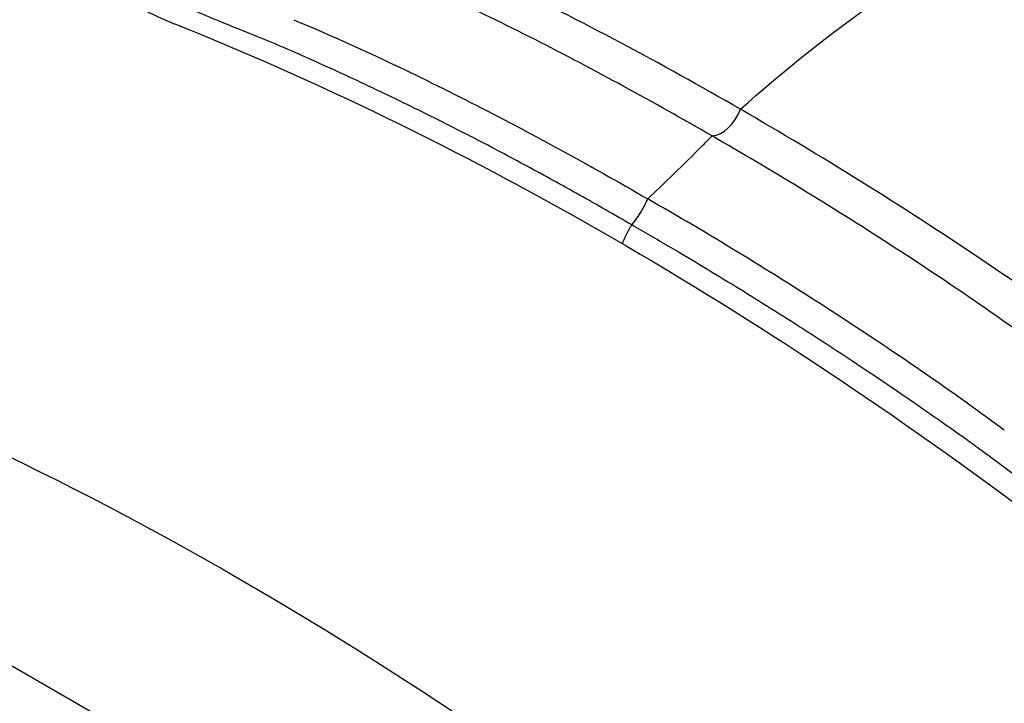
# Model space of a CAD drawing. Header units: millimetres. Extents: x 0 to 4378, y 0 to 2397.
# Tile 640 of 656: x 2596.17 to 2605.95, y 1976.78 to 1983.57. Entities that reach past the tile are written whole.
import ezdxf

# ---------------------------------------------------------------- set-up
doc = ezdxf.new("R2010")
doc.units = ezdxf.units.MM
doc.header["$LTSCALE"] = 0.2
doc.layers.add('01_Object Line', color=4, linetype='Continuous')

# ---------------------------------------------------------------- blocks, each defined once
blk = doc.blocks.new('Blk$A18R2-0W24D')
blk.add_line((-138.8866068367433, 1124.409007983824), (-138.8859247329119, 1124.409217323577))
for centre, major_axis, ratio, start_param, end_param in [((-118.0161217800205, 1099.422279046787), (19.50000000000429, -33.77499074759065), 0.5773502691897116, 0, 3.141592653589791), ((-121.1981022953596, 1097.585161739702), (19.5000000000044, -33.77499074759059), 0.5773502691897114, 0, 3.141592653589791), ((-122.2587624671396, 1096.972789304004), (19.50000000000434, -33.77499074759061), 0.5773502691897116, 6.276472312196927, 9.43149095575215), ((-134.6984368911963, 1123.598618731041), (0.1352899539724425, 0.3187477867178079), 0.6559165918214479, 3.458041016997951, 4.784387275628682), ((-141.3506455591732, 1085.950085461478), (19.50000000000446, -33.77499074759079), 0.5773502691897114, 5.497787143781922, 10.21017612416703), ((-142.7648591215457, 1085.133588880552), (-18.50000000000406, 32.0429399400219), 0.5773502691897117, 2.086335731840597, 7.338442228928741)]:
    blk.add_ellipse(centre, major_axis=major_axis, ratio=ratio, start_param=start_param, end_param=end_param)
for points, knots in [([(-159.0223150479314, 1121.934010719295), (-158.979458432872, 1121.984299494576), (-158.9372009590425, 1122.033234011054), (-158.8064249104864, 1122.182846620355), (-158.7201847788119, 1122.278799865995), (-158.5500656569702, 1122.463766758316), (-158.4665132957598, 1122.552204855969), (-158.3093223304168, 1122.715038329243), (-158.2354760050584, 1122.789749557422), (-158.0953533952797, 1122.928902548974), (-158.0291089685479, 1122.993301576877), (-157.9048364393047, 1123.11217222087), (-157.8468288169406, 1123.166619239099), (-157.7374981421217, 1123.267842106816), (-157.6865282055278, 1123.314232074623), (-157.5961220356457, 1123.395580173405), (-157.5563330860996, 1123.430892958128), (-157.4861690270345, 1123.492640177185), (-157.4557912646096, 1123.519077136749), (-157.4046379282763, 1123.563337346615), (-157.3838571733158, 1123.5811652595), (-157.3661047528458, 1123.596347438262), (-157.3643436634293, 1123.597852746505), (-157.3626463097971, 1123.599302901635), (-157.305360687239, 1123.648245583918), (-157.242982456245, 1123.700762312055), (-157.1080878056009, 1123.812067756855), (-157.0356347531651, 1123.870816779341), (-156.8809036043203, 1123.993433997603), (-156.7987630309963, 1124.057227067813), (-156.6242731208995, 1124.189303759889), (-156.5320192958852, 1124.257543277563), (-156.3379415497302, 1124.397043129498), (-156.2363075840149, 1124.468232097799), (-156.0246560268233, 1124.611878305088), (-155.9149443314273, 1124.684247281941), (-155.799650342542, 1124.757742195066), (-155.6904741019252, 1124.827337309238), (-155.5856549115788, 1124.891976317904), (-155.3847690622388, 1125.012492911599), (-155.2887499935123, 1125.068324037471), (-155.1065292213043, 1125.171628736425), (-155.0203313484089, 1125.219099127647), (-154.8583134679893, 1125.306316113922), (-154.7824819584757, 1125.34607135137), (-154.6415926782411, 1125.418474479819), (-154.57651286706, 1125.451137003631), (-154.4574683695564, 1125.509882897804), (-154.4034618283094, 1125.535991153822), (-154.306601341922, 1125.582184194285), (-154.2637229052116, 1125.602282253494), (-154.189257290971, 1125.636835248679), (-154.1576382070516, 1125.651306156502), (-154.1162001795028, 1125.670150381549), (-154.1027404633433, 1125.676237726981), (-154.0912788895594, 1125.681406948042), (-153.9993650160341, 1125.722860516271), (-153.9069238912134, 1125.763297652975), (-152.7027469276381, 1126.273800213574), (-151.5201868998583, 1126.597639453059), (-150.2899150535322, 1126.78102662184), (-150.1248066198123, 1126.805638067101), (-149.9529803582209, 1126.828587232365), (-149.5988519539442, 1126.86971417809), (-149.4167922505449, 1126.887969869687), (-149.0428353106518, 1126.918869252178), (-148.8511872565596, 1126.931611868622), (-148.4607694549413, 1126.950623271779), (-148.2623831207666, 1126.957073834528), (-147.8565926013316, 1126.963088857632), (-147.6493893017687, 1126.962764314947), (-147.2229119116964, 1126.954497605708), (-147.003634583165, 1126.946553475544), (-146.5530574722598, 1126.922007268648), (-146.3217574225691, 1126.905405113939), (-146.0844763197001, 1126.883939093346), (-145.9776540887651, 1126.874275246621), (-145.8639128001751, 1126.863119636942), (-145.6235502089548, 1126.837229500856), (-145.4970479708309, 1126.822526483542), (-145.2324592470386, 1126.789001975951), (-145.0945937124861, 1126.770250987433), (-144.8071204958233, 1126.727937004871), (-144.6576603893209, 1126.704429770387), (-144.3484903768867, 1126.652121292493), (-144.1890150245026, 1126.623423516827), (-143.9589551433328, 1126.579146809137), (-143.89372182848, 1126.566291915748), (-143.6445725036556, 1126.515982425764), (-143.4543805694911, 1126.475234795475), (-143.0624074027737, 1126.385762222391), (-142.8608276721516, 1126.337157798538), (-142.4491084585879, 1126.231937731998), (-142.2393167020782, 1126.175556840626), (-141.8683776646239, 1126.070436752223), (-141.710408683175, 1126.024099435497), (-141.5491568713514, 1125.975078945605)], [-0.2964944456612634, -0.2964944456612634, -0.2964944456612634, -0.2964944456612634, -0.294293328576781, -0.294293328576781, -0.28957862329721, -0.28957862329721, -0.284631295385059, -0.284631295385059, -0.279818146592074, -0.279818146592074, -0.274985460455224, -0.274985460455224, -0.270140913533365, -0.270140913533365, -0.265105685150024, -0.265105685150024, -0.260253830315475, -0.260253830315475, -0.255403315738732, -0.255403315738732, -0.250555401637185, -0.250555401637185, -0.25, -0.25, -0.25, -0.244643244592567, -0.244643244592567, -0.239318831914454, -0.239318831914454, -0.234062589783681, -0.234062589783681, -0.228852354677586, -0.228852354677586, -0.223731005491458, -0.223731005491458, -0.21875, -0.21875, -0.21875, -0.215114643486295, -0.215114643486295, -0.211460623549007, -0.211460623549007, -0.207805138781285, -0.207805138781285, -0.20415370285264, -0.20415370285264, -0.200509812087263, -0.200509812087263, -0.196879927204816, -0.196879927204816, -0.193258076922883, -0.193258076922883, -0.189646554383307, -0.189646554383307, -0.1875, -0.1875, -0.1875, -0.182675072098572, -0.182675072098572, -0.125, -0.125, -0.125, -0.115586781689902, -0.115586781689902, -0.106342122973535, -0.106342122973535, -0.0972713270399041, -0.0972713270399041, -0.0884714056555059, -0.0884714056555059, -0.0798157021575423, -0.0798157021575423, -0.0711578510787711, -0.0711578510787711, -0.0625, -0.0625, -0.0625, -0.0555048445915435, -0.0555048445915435, -0.0485698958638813, -0.0485698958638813, -0.0417474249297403, -0.0417474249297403, -0.0350009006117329, -0.0350009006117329, -0.0283766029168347, -0.0283766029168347, -0.0258077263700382, -0.0258077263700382, -0.0187053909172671, -0.0187053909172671, -0.0117034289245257, -0.0117034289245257, -0.00487948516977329, -0.00487948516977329, -4.681868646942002e-07, -4.681868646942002e-07, -4.681868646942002e-07, -4.681868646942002e-07]), ([(-141.5491568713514, 1125.975078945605), (-141.548261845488, 1125.967387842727), (-141.5472657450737, 1125.959761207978), (-141.5462188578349, 1125.952151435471), (-141.5355098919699, 1125.874308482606), (-141.5194852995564, 1125.798230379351), (-141.4982440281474, 1125.724010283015), (-141.4769474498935, 1125.649596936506), (-141.4504032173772, 1125.577052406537), (-141.4186944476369, 1125.50648148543), (-141.3783909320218, 1125.416782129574), (-141.3297595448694, 1125.33026337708), (-141.2729976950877, 1125.247139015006), (-141.2401820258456, 1125.199082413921), (-141.2046479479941, 1125.152160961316), (-141.1664264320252, 1125.106422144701), (-141.1363102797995, 1125.070382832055), (-141.1045258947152, 1125.035077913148), (-141.0710944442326, 1125.000528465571), (-141.0149251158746, 1124.942480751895), (-140.9543230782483, 1124.886783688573), (-140.8894212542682, 1124.833466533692), (-140.858632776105, 1124.808173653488), (-140.8268759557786, 1124.783416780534), (-140.7941613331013, 1124.759201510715), (-140.7301396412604, 1124.711812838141), (-140.6624535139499, 1124.666496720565), (-140.5912082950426, 1124.623283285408), (-140.5310888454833, 1124.586818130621), (-140.4684786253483, 1124.551883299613), (-140.4036397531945, 1124.51859333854), (-140.3726731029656, 1124.502694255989), (-140.3411986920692, 1124.487170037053), (-140.3092481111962, 1124.472031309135), (-140.3055258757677, 1124.470267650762), (-140.3017971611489, 1124.468509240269), (-140.2980620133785, 1124.466756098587), (-140.27979479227, 1124.458182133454), (-140.2625216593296, 1124.450268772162), (-140.2457848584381, 1124.442751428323), (-140.2283396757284, 1124.434915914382), (-140.2114769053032, 1124.427510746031), (-140.1946362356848, 1124.420265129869), (-140.1870551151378, 1124.417003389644), (-140.1794779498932, 1124.413774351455), (-140.1718511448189, 1124.410555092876), (-140.1554147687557, 1124.403617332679), (-140.138752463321, 1124.396724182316), (-140.1213111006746, 1124.389660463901), (-140.1146251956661, 1124.3869526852), (-140.1078245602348, 1124.384220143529), (-140.1008774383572, 1124.381452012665), (-140.094935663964, 1124.379084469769), (-140.0888861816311, 1124.376691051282), (-140.0826939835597, 1124.374279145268), (-140.0767477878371, 1124.371963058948), (-140.0706690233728, 1124.369630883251), (-140.0644798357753, 1124.367237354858), (-140.0498263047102, 1124.36157043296), (-140.0345588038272, 1124.355554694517), (-140.0184343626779, 1124.349109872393), (-140.004487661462, 1124.343535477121), (-139.9899010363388, 1124.33763902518), (-139.974490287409, 1124.33139328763)], [-0.460859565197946, -0.460859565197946, -0.460859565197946, -0.460859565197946, -0.456090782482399, -0.456090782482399, -0.456090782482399, -0.40730928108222, -0.40730928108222, -0.40730928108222, -0.358400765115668, -0.358400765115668, -0.358400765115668, -0.296235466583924, -0.296235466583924, -0.296235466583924, -0.260295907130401, -0.260295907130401, -0.260295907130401, -0.231977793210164, -0.231977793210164, -0.231977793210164, -0.184399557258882, -0.184399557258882, -0.184399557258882, -0.16182913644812, -0.16182913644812, -0.16182913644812, -0.117659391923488, -0.117659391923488, -0.117659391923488, -0.0803872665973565, -0.0803872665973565, -0.0803872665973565, -0.0625863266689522, -0.0625863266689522, -0.0625863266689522, -0.0605125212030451, -0.0605125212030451, -0.0605125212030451, -0.0503703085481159, -0.0503703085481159, -0.0503703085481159, -0.0397988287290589, -0.0397988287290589, -0.0397988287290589, -0.0350398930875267, -0.0350398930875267, -0.0350398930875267, -0.0247840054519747, -0.0247840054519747, -0.0247840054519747, -0.0208525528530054, -0.0208525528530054, -0.0208525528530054, -0.0174900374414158, -0.0174900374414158, -0.0174900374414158, -0.0142611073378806, -0.0142611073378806, -0.0142611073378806, -0.00661628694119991, -0.00661628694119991, -0.00661628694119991, -3.96314480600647e-06, -3.96314480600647e-06, -3.96314480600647e-06, -3.96314480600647e-06]), ([(-135.5583583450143, 1122.384498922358), (-135.7317544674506, 1122.48471906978), (-135.9049522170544, 1122.583414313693), (-136.0780015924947, 1122.680393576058), (-136.2520095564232, 1122.777910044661), (-136.4258669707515, 1122.873692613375), (-136.5996360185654, 1122.967558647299), (-136.7728825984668, 1123.061142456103), (-136.9460413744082, 1123.152821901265), (-137.1192127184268, 1123.242431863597), (-137.1502550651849, 1123.258495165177), (-137.1812979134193, 1123.274491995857), (-137.2123419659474, 1123.290421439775), (-137.4178522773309, 1123.395873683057), (-137.6233614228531, 1123.498353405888), (-137.8285764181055, 1123.598005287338), (-138.0331257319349, 1123.697333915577), (-138.2373821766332, 1123.793852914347), (-138.441020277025, 1123.887694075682), (-138.5020999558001, 1123.915841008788), (-138.5631238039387, 1123.943746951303), (-138.6240825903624, 1123.971415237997), (-138.7021744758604, 1124.006859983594), (-138.7801609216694, 1124.041914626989), (-138.8580268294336, 1124.076589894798), (-138.8603995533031, 1124.077646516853), (-138.8627728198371, 1124.07870180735), (-138.8651466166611, 1124.079755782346), (-138.8680203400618, 1124.081031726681), (-138.8708939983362, 1124.082307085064), (-138.8737675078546, 1124.083581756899), (-139.0454729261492, 1124.159749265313), (-139.22216736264, 1124.230758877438), (-139.3974865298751, 1124.301343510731), (-139.4692254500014, 1124.330226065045), (-139.5407336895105, 1124.359037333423), (-139.611572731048, 1124.388101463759), (-139.8011426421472, 1124.465878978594), (-139.9860138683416, 1124.545339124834), (-140.1580384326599, 1124.632386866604), (-140.2583290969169, 1124.683135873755), (-140.3542541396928, 1124.736463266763), (-140.4441979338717, 1124.793540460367), (-140.4471528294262, 1124.795415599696), (-140.4501002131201, 1124.797295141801), (-140.4530400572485, 1124.799179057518), (-140.4561191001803, 1124.801152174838), (-140.4591908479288, 1124.803129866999), (-140.4622552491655, 1124.805112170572), (-140.5254700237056, 1124.846004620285), (-140.5850160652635, 1124.889245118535), (-140.640974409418, 1124.934576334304), (-140.6548973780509, 1124.945855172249), (-140.6685981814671, 1124.957263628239), (-140.6820779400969, 1124.968798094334), (-140.7582439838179, 1125.033972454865), (-140.8272637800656, 1125.103204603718), (-140.8890557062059, 1125.175990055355), (-140.9244851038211, 1125.21772276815), (-140.9575384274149, 1125.260624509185), (-140.9881999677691, 1125.304605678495), (-140.9902581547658, 1125.307557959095), (-140.9923053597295, 1125.310515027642), (-140.9943416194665, 1125.313477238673), (-141.0248930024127, 1125.357921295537), (-141.0530593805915, 1125.402904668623), (-141.0786187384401, 1125.448794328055), (-141.0802577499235, 1125.451737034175), (-141.0818860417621, 1125.454683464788), (-141.0835035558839, 1125.457633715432), (-141.1130397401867, 1125.511505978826), (-141.1390346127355, 1125.56661313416), (-141.1613032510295, 1125.623410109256), (-141.1816079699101, 1125.675198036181), (-141.1988161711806, 1125.72839087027), (-141.2127826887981, 1125.783312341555), (-141.2252502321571, 1125.83233929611), (-141.2351370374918, 1125.882743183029), (-141.2423577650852, 1125.934753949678)], [27.5474277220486, 27.5474277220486, 27.5474277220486, 27.5474277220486, 28.290332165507, 28.290332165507, 28.290332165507, 29.0373518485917, 29.0373518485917, 29.0373518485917, 29.7821254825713, 29.7821254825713, 29.7821254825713, 29.9156321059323, 29.9156321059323, 29.9156321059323, 30.7994402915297, 30.7994402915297, 30.7994402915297, 31.6803815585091, 31.6803815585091, 31.6803815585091, 31.9446131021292, 31.9446131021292, 31.9446131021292, 32.2831096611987, 32.2831096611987, 32.2831096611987, 32.2934243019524, 32.2934243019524, 32.2934243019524, 32.30591122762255, 32.30591122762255, 32.30591122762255, 33.0520625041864, 33.0520625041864, 33.0520625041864, 33.3573804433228, 33.3573804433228, 33.3573804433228, 34.1744312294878, 34.1744312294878, 34.1744312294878, 34.6507734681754, 34.6507734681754, 34.6507734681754, 34.6664225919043, 34.6664225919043, 34.6664225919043, 34.6828126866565, 34.6828126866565, 34.6828126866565, 35.020919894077, 35.020919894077, 35.020919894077, 35.1050441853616, 35.1050441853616, 35.1050441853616, 35.5803801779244, 35.5803801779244, 35.5803801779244, 35.8529217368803, 35.8529217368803, 35.8529217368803, 35.87121636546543, 35.87121636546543, 35.87121636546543, 36.1457030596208, 36.1457030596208, 36.1457030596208, 36.1633047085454, 36.1633047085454, 36.1633047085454, 36.4847149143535, 36.4847149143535, 36.4847149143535, 36.7777792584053, 36.7777792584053, 36.7777792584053, 37.0393900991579, 37.0393900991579, 37.0393900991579, 37.0393900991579]), ([(-134.4801743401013, 1123.533039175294), (-134.0674756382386, 1123.900809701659), (-133.6619953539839, 1124.226447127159), (-132.6361480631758, 1124.956491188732), (-132.0262619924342, 1125.298549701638), (-131.0485611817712, 1125.689716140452), (-130.6709382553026, 1125.799513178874), (-130.1916290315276, 1125.884285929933), (-130.0835686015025, 1125.899701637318), (-129.9763386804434, 1125.910122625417)], [0.0735794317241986, 0.0735794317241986, 0.0735794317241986, 0.0735794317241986, 1.77345565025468, 1.77345565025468, 4.45062885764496, 4.45062885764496, 6.1878367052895, 6.1878367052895, 6.69711742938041, 6.69711742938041, 6.69711742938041, 6.69711742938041]), ([(-134.4801743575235, 1123.533039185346), (-134.8767106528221, 1123.76184010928), (-135.2729674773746, 1123.981787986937), (-136.0649086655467, 1124.402546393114), (-136.4605880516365, 1124.603367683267), (-137.236925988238, 1124.977414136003), (-137.6175063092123, 1125.151462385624), (-137.9977362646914, 1125.315093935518)], [8.84793558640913e-09, 8.84793558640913e-09, 8.84793558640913e-09, 8.84793558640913e-09, 1.70955352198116, 1.70955352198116, 3.41910381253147, 3.41910381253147, 5.06645100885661, 5.06645100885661, 5.06645100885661, 5.06645100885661]), ([(-134.761966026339, 1123.268047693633), (-135.3461624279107, 1123.604951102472), (-135.9311373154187, 1123.925290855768), (-136.8124874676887, 1124.372529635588), (-137.1121243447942, 1124.519698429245), (-137.6969362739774, 1124.791923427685), (-137.9929421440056, 1124.921502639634), (-138.285443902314, 1125.048881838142)], [-0.4970372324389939, -0.4970372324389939, -0.4970372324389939, -0.4970372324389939, -0.2486115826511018, -0.2486115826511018, -0.1251992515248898, -0.1251992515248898, -3.521632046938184e-05, -3.521632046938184e-05, -3.521632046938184e-05, -3.521632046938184e-05]), ([(-138.9168708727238, 1124.421870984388), (-138.3266940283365, 1124.17488394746), (-137.7457235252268, 1123.898677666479), (-136.5737302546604, 1123.303415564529), (-135.9871475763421, 1122.983016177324), (-135.4007373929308, 1122.642998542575)], [35.7207277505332, 35.7207277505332, 35.7207277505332, 35.7207277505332, 38.2597024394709, 38.2597024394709, 40.7987051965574, 40.7987051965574, 40.7987051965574, 40.7987051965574]), ([(-139.9744902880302, 1124.331393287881), (-138.5616030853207, 1123.758772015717), (-137.1478707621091, 1123.061804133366), (-134.3319710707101, 1121.435286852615), (-132.9313976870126, 1120.505815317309), (-131.5255587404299, 1119.450899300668)], [0, 0, 0, 0, 0.6061918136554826, 0.6061918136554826, 1.212383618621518, 1.212383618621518, 1.212383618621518, 1.212383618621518]), ([(-130.9394344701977, 1121.239997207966), (-131.3213962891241, 1121.517011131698), (-131.7054988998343, 1121.784856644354), (-132.8845892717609, 1122.577640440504), (-133.6830509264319, 1123.073197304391), (-134.4801743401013, 1123.533039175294)], [-5.09616784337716, -5.09616784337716, -5.09616784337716, -5.09616784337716, -3.43282997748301, -3.43282997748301, -1.61703431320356e-08, -1.61703431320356e-08, -1.61703431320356e-08, -1.61703431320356e-08]), ([(-135.4007351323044, 1122.642997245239), (-135.3253007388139, 1122.714264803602), (-135.2513872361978, 1122.78493058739), (-135.0800515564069, 1122.950771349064), (-134.9838700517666, 1123.045500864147), (-134.8469065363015, 1123.182346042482), (-134.8042099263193, 1123.225296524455), (-134.761966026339, 1123.268047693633)], [-1.089674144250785, -1.089674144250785, -1.089674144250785, -1.089674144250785, -0.763449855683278, -0.763449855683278, -0.318429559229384, -0.318429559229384, -0.11330233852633, -0.11330233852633, -0.11330233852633, -0.11330233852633]), ([(-131.2270423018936, 1120.973758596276), (-131.5224423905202, 1121.186068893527), (-131.8142507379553, 1121.396021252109), (-132.4019649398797, 1121.801763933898), (-132.7029863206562, 1122.001224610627), (-133.5842115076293, 1122.570498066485), (-134.1735272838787, 1122.928799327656), (-134.761966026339, 1123.268047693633)], [-0.4993421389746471, -0.4993421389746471, -0.4993421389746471, -0.4993421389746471, -0.3742808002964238, -0.3742808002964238, -0.2496081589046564, -0.2496081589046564, -8.224691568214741e-08, -8.224691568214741e-08, -8.224691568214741e-08, -8.224691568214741e-08]), ([(-158.9633632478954, 1120.814711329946), (-158.7467318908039, 1120.939778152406), (-158.526314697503, 1121.05857116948), (-156.1445532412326, 1122.254002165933), (-153.6313838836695, 1122.762740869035), (-150.1210186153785, 1122.582357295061), (-149.2817510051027, 1122.480731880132), (-147.589721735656, 1122.171793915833), (-146.7386232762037, 1121.967375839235), (-145.2475638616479, 1121.518131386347), (-144.6125901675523, 1121.299443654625), (-143.1882159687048, 1120.748778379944), (-142.3969677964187, 1120.402881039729), (-139.8446409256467, 1119.157915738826), (-138.0801525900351, 1118.098945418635), (-135.4524441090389, 1116.245794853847), (-134.5883954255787, 1115.58859673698), (-131.976575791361, 1113.444933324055), (-130.2731358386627, 1111.82380432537), (-126.9531137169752, 1108.257816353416), (-125.3382037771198, 1106.331259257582), (-123.244293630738, 1103.470403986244), (-122.6729652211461, 1102.647252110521), (-120.8931416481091, 1099.943429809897), (-119.7631480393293, 1098.003197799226), (-118.0724894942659, 1094.808057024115), (-117.4648231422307, 1093.580812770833), (-115.2319431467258, 1088.673708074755), (-113.9825714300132, 1084.922482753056), (-112.9979643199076, 1080.694574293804), (-112.8763708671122, 1080.130705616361), (-112.5451982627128, 1078.457598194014), (-112.3668860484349, 1077.357391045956), (-112.106101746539, 1075.295682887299), (-112.0160350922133, 1074.332079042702), (-111.944819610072, 1073.119662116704), (-111.9318577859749, 1072.855682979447), (-111.9090617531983, 1072.259806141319), (-111.9007893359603, 1071.929008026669), (-111.8667432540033, 1069.290915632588), (-112.0396683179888, 1067.114803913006), (-112.7862400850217, 1063.295727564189), (-113.3154461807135, 1061.630128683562), (-114.6045906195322, 1058.789899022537), (-115.3199671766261, 1057.597721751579), (-116.5841338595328, 1056.02147589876), (-117.0354939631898, 1055.533436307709), (-118.269006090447, 1054.378276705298), (-119.0924848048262, 1053.767465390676), (-119.9687842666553, 1053.261570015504)], [-15.23947743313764, -15.23947743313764, -15.23947743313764, -15.23947743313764, -15.10860871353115, -15.10860871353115, -13.84984361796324, -13.84984361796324, -13.46390362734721, -13.46390362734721, -13.08916267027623, -13.08916267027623, -12.81484024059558, -12.81484024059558, -12.47749496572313, -12.47749496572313, -11.73073426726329, -11.73073426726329, -11.36180836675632, -11.36180836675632, -10.60211596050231, -10.60211596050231, -9.828922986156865, -9.828922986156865, -9.526060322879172, -9.526060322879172, -8.853377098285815, -8.853377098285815, -8.441314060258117, -8.441314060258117, -7.222483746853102, -7.222483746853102, -7.034016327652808, -7.034016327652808, -6.660524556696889, -6.660524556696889, -6.323715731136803, -6.323715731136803, -6.229415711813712, -6.229415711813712, -6.109947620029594, -6.109947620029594, -5.270193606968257, -5.270193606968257, -4.520305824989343, -4.520305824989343, -3.848466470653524, -3.848466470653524, -3.513318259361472, -3.513318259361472, -2.988756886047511, -2.988756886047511, -2.988756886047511, -2.988756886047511]), ([(-135.5583583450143, 1122.384498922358), (-135.5231927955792, 1122.42875678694), (-135.4915491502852, 1122.473719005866), (-135.4635033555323, 1122.520591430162), (-135.4400409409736, 1122.559803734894), (-135.41909645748, 1122.600352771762), (-135.4007351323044, 1122.642997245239)], [-0.306384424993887, -0.306384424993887, -0.306384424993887, -0.306384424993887, -0.13956063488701, -0.13956063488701, -0.13956063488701, 0, 0, 0, 0]), ([(-131.8586347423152, 1120.346811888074), (-132.4393186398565, 1120.776570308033), (-133.0321949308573, 1121.178349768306), (-134.2148251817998, 1121.942481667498), (-134.8079808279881, 1122.302847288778), (-135.4007351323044, 1122.642997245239)], [35.7207274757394, 35.7207274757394, 35.7207274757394, 35.7207274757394, 38.2597024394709, 38.2597024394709, 40.79870200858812, 40.79870200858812, 40.79870200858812, 40.79870200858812]), ([(-135.6522105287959, 1122.197724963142), (-135.6416185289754, 1122.227052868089), (-135.629620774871, 1122.255955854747), (-135.6162366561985, 1122.283866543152), (-135.599188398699, 1122.319418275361), (-135.5798909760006, 1122.353359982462), (-135.5583583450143, 1122.384498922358)], [0.3626519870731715, 0.3626519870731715, 0.3626519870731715, 0.3626519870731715, 0.458830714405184, 0.458830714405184, 0.458830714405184, 0.581340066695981, 0.581340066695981, 0.581340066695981, 0.581340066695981]), ([(-128.3532533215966, 1118.493289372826), (-128.4246443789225, 1118.496106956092), (-128.4958417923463, 1118.500559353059), (-128.5667675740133, 1118.506505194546), (-128.6255320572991, 1118.511431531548), (-128.6841107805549, 1118.517385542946), (-128.7424638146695, 1118.524313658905), (-128.8436100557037, 1118.536322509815), (-128.9440850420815, 1118.551264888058), (-129.0437080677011, 1118.568946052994), (-129.0726306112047, 1118.574079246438), (-129.1014811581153, 1118.579443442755), (-129.1302547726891, 1118.585029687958), (-129.2321815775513, 1118.604818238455), (-129.3331485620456, 1118.627417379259), (-129.4328959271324, 1118.652704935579), (-129.4477051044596, 1118.656459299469), (-129.4624872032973, 1118.660272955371), (-129.4772411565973, 1118.664145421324), (-129.4839826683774, 1118.665914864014), (-129.4907180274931, 1118.667697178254), (-129.4974477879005, 1118.669492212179), (-129.6591347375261, 1118.71261909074), (-129.8173849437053, 1118.763117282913), (-129.9710638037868, 1118.82061749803), (-129.9980481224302, 1118.830713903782), (-130.0248916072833, 1118.841026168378), (-130.0515882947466, 1118.851552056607), (-130.1720604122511, 1118.899051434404), (-130.289522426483, 1118.950811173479), (-130.4034639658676, 1119.006821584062), (-130.4412907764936, 1119.025416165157), (-130.4787294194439, 1119.044479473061), (-130.5157599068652, 1119.064011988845), (-130.5220596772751, 1119.067334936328), (-130.5283467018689, 1119.070667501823), (-130.5346211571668, 1119.074009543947), (-130.7172150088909, 1119.171266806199), (-130.8890426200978, 1119.27729022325), (-131.0542423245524, 1119.388190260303), (-131.0773387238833, 1119.403695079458), (-131.1003059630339, 1119.419296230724), (-131.1231555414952, 1119.434983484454), (-131.3257553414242, 1119.574077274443), (-131.5191011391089, 1119.719947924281), (-131.7112324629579, 1119.865458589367), (-131.8297505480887, 1119.955218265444), (-131.9477292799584, 1120.04497903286), (-132.067217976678, 1120.132768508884), (-132.1160104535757, 1120.168616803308), (-132.1650549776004, 1120.20413686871), (-132.2144932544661, 1120.239195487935), (-132.2197933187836, 1120.24295397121), (-132.2250939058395, 1120.246710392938), (-132.2303947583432, 1120.25046467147), (-132.4484806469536, 1120.404921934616), (-132.6665015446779, 1120.556800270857), (-132.8845944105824, 1120.705847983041), (-132.9760775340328, 1120.76836882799), (-133.0675730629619, 1120.830392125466), (-133.1590922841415, 1120.891900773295), (-133.3755007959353, 1121.037345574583), (-133.5920375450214, 1121.179911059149), (-133.8088318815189, 1121.31935404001), (-133.8337366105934, 1121.335372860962), (-133.8586447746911, 1121.351350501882), (-133.8835565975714, 1121.367286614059), (-133.8870319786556, 1121.369509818), (-133.8905074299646, 1121.371732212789), (-133.8939829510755, 1121.373953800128), (-134.1048592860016, 1121.50874803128), (-134.3158146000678, 1121.640980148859), (-134.5267466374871, 1121.770633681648), (-134.7400363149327, 1121.90173638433), (-134.9533024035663, 1122.030202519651), (-135.1664677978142, 1122.156039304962), (-135.2908392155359, 1122.229458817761), (-135.4151768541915, 1122.301983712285), (-135.5394697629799, 1122.373619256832), (-135.5457660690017, 1122.377248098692), (-135.5520622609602, 1122.380874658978), (-135.5583583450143, 1122.384498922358)], [-37.0394208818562, -37.0394208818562, -37.0394208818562, -37.0394208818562, -36.8228364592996, -36.8228364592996, -36.8228364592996, -36.6433887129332, -36.6433887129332, -36.6433887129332, -36.3323429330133, -36.3323429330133, -36.3323429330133, -36.2420401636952, -36.2420401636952, -36.2420401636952, -35.9221542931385, -35.9221542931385, -35.9221542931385, -35.8746618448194, -35.8746618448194, -35.8746618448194, -35.8529611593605, -35.8529611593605, -35.8529611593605, -35.3315878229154, -35.3315878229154, -35.3315878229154, -35.2400403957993, -35.2400403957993, -35.2400403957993, -34.8269212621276, -34.8269212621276, -34.8269212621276, -34.68977216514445, -34.68977216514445, -34.68977216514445, -34.6664398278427, -34.6664398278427, -34.6664398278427, -33.9874420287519, -33.9874420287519, -33.9874420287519, -33.892512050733, -33.892512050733, -33.892512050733, -33.0507987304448, -33.0507987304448, -33.0507987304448, -32.5315796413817, -32.5315796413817, -32.5315796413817, -32.3195597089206, -32.3195597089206, -32.3195597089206, -32.2968299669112, -32.2968299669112, -32.2968299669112, -31.3616905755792, -31.3616905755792, -31.3616905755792, -30.9694289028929, -30.9694289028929, -30.9694289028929, -30.04187768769, -30.04187768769, -30.04187768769, -29.9353231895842, -29.9353231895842, -29.9353231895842, -29.9204580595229, -29.9204580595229, -29.9204580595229, -29.0185201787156, -29.0185201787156, -29.0185201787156, -28.1065011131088, -28.1065011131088, -28.1065011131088, -27.5743832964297, -27.5743832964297, -27.5743832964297, -27.5474278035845, -27.5474278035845, -27.5474278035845, -27.5474278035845])]:
    blk.add_open_spline(points, degree=3, knots=knots)
blk.add_open_spline([(-138.7822644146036, 1124.364851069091), (-138.7819309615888, 1124.364947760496), (-138.7815974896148, 1124.365044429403), (-138.7812639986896, 1124.36514107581)], degree=3)

msp = doc.modelspace()

# ---------------------------------------------------------------- block references
at = {"layer": '01_Object Line'}
msp.add_blockref('Blk$A18R2-0W24D', (2737.807365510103, 859.1456654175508), dxfattribs=at)

doc.saveas('drawing.dxf')
